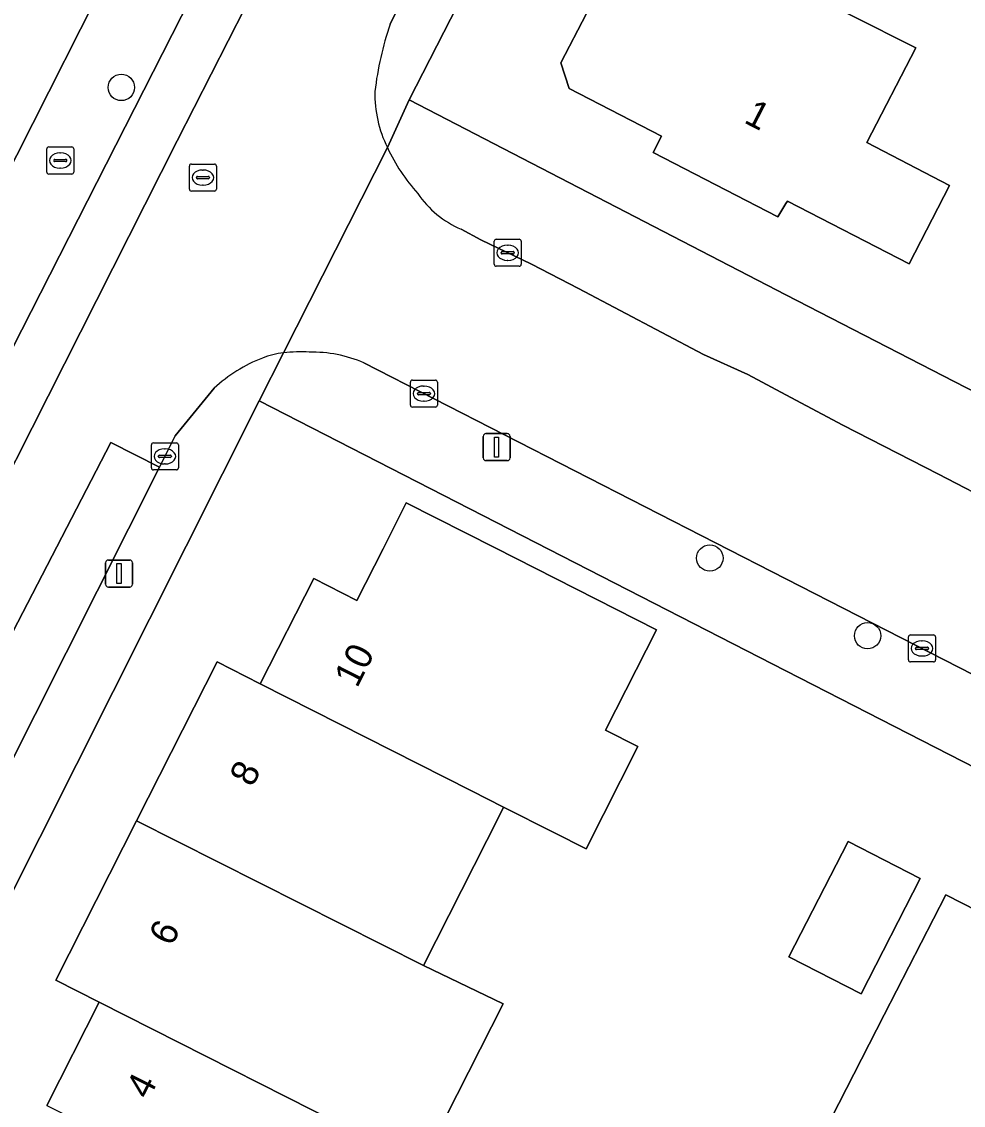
# Model space of a CAD drawing. Extents: x 160349 to 161355, y 381727 to 382854.
# Drawn here: x 160971.7 to 161006.57, y 382454.27 to 382494.4 of the extents above; entities that cross this region are included whole.
import ezdxf

# ---------------------------------------------------------------- set-up
doc = ezdxf.new("R2010")
doc.units = 0
for name, color, linetype in [('IMGEO_Boom', 7, 'Continuous'), ('IMGEO_Brandkraan', 7, 'Continuous'), ('IMGEO_Erf', 7, 'Continuous'), ('IMGEO_Kolk', 7, 'Continuous'), ('IMGEO_Lichtmast', 7, 'Continuous'), ('IMGEO_Pand', 7, 'Continuous'), ('IMGEO_Pand_nummerreeks', 7, 'Continuous'), ('IMGEO_Parkeervlak_open', 7, 'Continuous'), ('IMGEO_Rijbaan_lokaal_open', 7, 'Continuous'), ('IMGEO_Rioolput', 7, 'Continuous'), ('IMGEO_Voetpad_open', 7, 'Continuous')]:
    doc.layers.add(name, color=color, linetype=linetype)

msp = doc.modelspace()

# ---------------------------------------------------------------- linework, layer by layer
at = {"layer": 'IMGEO_Boom'}
for centre in [(160975.389, 382491.966), (160997.181, 382474.537), (161003.025, 382471.661)]:
    msp.add_circle(centre, 0.489, dxfattribs=at)
at = {"layer": 'IMGEO_Brandkraan'}
for p, q in [((160972.702, 382489.759), (160973.554, 382489.759)), ((160972.627, 382488.833), (160972.627, 382489.685)), ((160973.115, 382489.539), (160973.14, 382489.539)), ((160973.628, 382489.685), (160973.628, 382488.833)), ((160972.886, 382489.253), (160972.886, 382489.265)), ((160973.324, 382489.216), (160972.926, 382489.216)), ((160972.929, 382489.302), (160973.327, 382489.302)), ((160973.138, 382488.979), (160973.113, 382488.979)), ((160973.37, 382489.265), (160973.37, 382489.253)), ((160973.554, 382488.759), (160972.702, 382488.759))]:
    msp.add_line(p, q, dxfattribs=at)
for points in [[(160972.702, 382489.759), (160973.554, 382489.759)], [(160972.627, 382488.833), (160972.627, 382489.685)], [(160973.628, 382489.685), (160973.628, 382488.833)], [(160973.554, 382488.759), (160972.702, 382488.759)]]:
    msp.add_lwpolyline(points, dxfattribs=at)
for centre, radius, start, end in [((160972.704, 382489.683), 0.0765, 91.552, 178.448), ((160972.704, 382489.683), 0.0765, 91.552, 178.448), ((160973.552, 382489.683), 0.0765, 1.552, 88.448), ((160973.552, 382489.683), 0.0765, 1.552, 88.448), ((160972.926, 382489.262), 0.0403, 85.8775, 175.7526), ((160972.923, 382489.252), 0.0366, 178.938, 274.7102), ((160973.327, 382489.259), 0.043, 264.8664, 352.4533), ((160973.331, 382489.264), 0.0386, 1.7309, 96.639), ((160972.704, 382488.835), 0.0765, 181.552, 268.448), ((160972.704, 382488.835), 0.0765, 181.552, 268.448), ((160973.552, 382488.835), 0.0765, 271.552, 358.448), ((160973.552, 382488.835), 0.0765, 271.552, 358.448)]:
    msp.add_arc(centre, radius, start, end, dxfattribs=at)
for centre, major_axis, ratio, start_param, end_param in [((160973.114, 382489.259), (-0.387, 0.002), 0.722429, 4.712389, 7.853982), ((160973.139, 382489.259), (-0.39, 0.002), 0.717154, 1.570796, 4.712389)]:
    msp.add_ellipse(centre, major_axis=major_axis, ratio=ratio, start_param=start_param, end_param=end_param, dxfattribs=at)
at = {"layer": 'IMGEO_Erf'}
for points in [[(161176.806, 382450.653), (161181.334, 382458.271), (161172.317, 382462.918), (161108.683, 382495.516), (161099.929, 382500), (161012.985, 382544.253), (161000, 382518.799), (160994.735, 382508.495), (160993.429, 382505.939), (160990.394, 382500), (160986.05, 382491.5), (161000, 382484.289), (161067.487, 382449.539)], [(160969.726, 382485.938), (160976.841, 382500), (160997.605, 382541.038)], [(161084.671, 382426.984), (161000, 382470.359), (160980.496, 382480.356), (160966.95, 382453.421)], [(160972.63, 382454.264), (160974.568, 382458.089), (160972.961, 382458.903), (160975.948, 382464.799), (160978.934, 382470.691), (160980.536, 382469.879), (160982.513, 382473.78), (160984.114, 382472.968), (160985.083, 382474.88), (160985.942, 382476.576), (160989.227, 382474.912), (160995.206, 382471.883), (160993.321, 382468.161), (160994.52, 382467.554), (160992.599, 382463.762), (160991.401, 382464.37), (160989.547, 382465.31), (160989.392, 382465.004), (160986.577, 382459.448), (160989.535, 382458.031), (160986.547, 382452.134)], [(161000, 382450.498), (161003.641, 382457.617), (161005.919, 382462.067), (161008.893, 382460.545), (161009.825, 382460.846), (161011.285, 382460.098), (161011.324, 382459.323), (161011.901, 382459.027), (161012.482, 382458.73), (161013.354, 382459.011), (161014.725, 382458.309), (161014.763, 382457.554), (161018.018, 382455.887), (161015.739, 382451.437)]]:
    msp.add_lwpolyline(points, dxfattribs=at)
for points in [[(161000, 382495.866), (161004.806, 382493.436), (161002.996, 382489.922), (161006.053, 382488.33), (161004.561, 382485.433), (161000.053, 382487.755), (161000, 382487.669), (160999.701, 382487.178), (160995.085, 382489.558), (160995.395, 382490.16), (160991.969, 382491.927), (160991.667, 382492.871), (160992.614, 382494.706), (160992.176, 382494.932), (160992.594, 382495.742), (160992.275, 382495.906), (160992.631, 382497.305), (160993.465, 382498.296), (160993.833, 382498.107), (160994.191, 382498.801), (160998.654, 382496.546)], [(161000.111, 382459.771), (161002.3, 382464.042), (161004.974, 382462.672), (161002.785, 382458.401)]]:
    msp.add_lwpolyline(points, close=True, dxfattribs=at)
at = {"layer": 'IMGEO_Kolk'}
for p, q in [((160989.196, 382485.415), (160989.196, 382486.267)), ((160989.271, 382486.341), (160990.123, 382486.341)), ((160990.197, 382486.267), (160990.197, 382485.415)), ((160989.455, 382485.835), (160989.455, 382485.847)), ((160989.893, 382485.798), (160989.495, 382485.798)), ((160989.498, 382485.884), (160989.896, 382485.884)), ((160989.684, 382486.121), (160989.709, 382486.121)), ((160989.939, 382485.847), (160989.939, 382485.835)), ((160989.707, 382485.561), (160989.682, 382485.561)), ((160990.123, 382485.341), (160989.271, 382485.341)), ((160986.092, 382480.2), (160986.092, 382481.052)), ((160986.167, 382481.126), (160987.019, 382481.126)), ((160987.093, 382481.052), (160987.093, 382480.2)), ((160986.351, 382480.62), (160986.351, 382480.632)), ((160986.789, 382480.583), (160986.391, 382480.583)), ((160986.394, 382480.669), (160986.792, 382480.669)), ((160986.58, 382480.906), (160986.605, 382480.906)), ((160986.835, 382480.632), (160986.835, 382480.62)), ((160987.019, 382480.126), (160986.167, 382480.126)), ((160986.603, 382480.346), (160986.578, 382480.346)), ((160976.5, 382477.875), (160976.5, 382478.727)), ((160976.575, 382478.801), (160977.427, 382478.801)), ((160976.988, 382478.581), (160977.013, 382478.581)), ((160977.501, 382478.727), (160977.501, 382477.875)), ((160976.759, 382478.295), (160976.759, 382478.307)), ((160977.197, 382478.258), (160976.799, 382478.258)), ((160976.802, 382478.344), (160977.2, 382478.344)), ((160977.243, 382478.307), (160977.243, 382478.295)), ((160977.427, 382477.801), (160976.575, 382477.801)), ((160977.011, 382478.021), (160976.986, 382478.021)), ((161004.538, 382470.763), (161004.538, 382471.615)), ((161004.613, 382471.689), (161005.465, 382471.689)), ((161005.026, 382471.469), (161005.051, 382471.469)), ((161005.539, 382471.615), (161005.539, 382470.763)), ((161004.797, 382471.183), (161004.797, 382471.195)), ((161005.235, 382471.146), (161004.837, 382471.146)), ((161004.84, 382471.232), (161005.238, 382471.232)), ((161005.049, 382470.909), (161005.024, 382470.909)), ((161005.281, 382471.195), (161005.281, 382471.183)), ((161005.465, 382470.689), (161004.613, 382470.689))]:
    msp.add_line(p, q, dxfattribs=at)
for points in [[(160989.196, 382485.415), (160989.196, 382486.267)], [(160989.271, 382486.341), (160990.123, 382486.341)], [(160990.197, 382486.267), (160990.197, 382485.415)], [(160990.123, 382485.341), (160989.271, 382485.341)], [(160986.092, 382480.2), (160986.092, 382481.052)], [(160986.167, 382481.126), (160987.019, 382481.126)], [(160987.093, 382481.052), (160987.093, 382480.2)], [(160987.019, 382480.126), (160986.167, 382480.126)], [(160976.5, 382477.875), (160976.5, 382478.727)], [(160976.575, 382478.801), (160977.427, 382478.801)], [(160977.501, 382478.727), (160977.501, 382477.875)], [(160977.427, 382477.801), (160976.575, 382477.801)], [(161004.538, 382470.763), (161004.538, 382471.615)], [(161004.613, 382471.689), (161005.465, 382471.689)], [(161005.539, 382471.615), (161005.539, 382470.763)], [(161005.465, 382470.689), (161004.613, 382470.689)]]:
    msp.add_lwpolyline(points, dxfattribs=at)
for centre, radius, start, end in [((160989.273, 382486.265), 0.0765, 91.552, 178.448), ((160989.273, 382486.265), 0.0765, 91.552, 178.448), ((160990.121, 382486.265), 0.0765, 1.552, 88.448), ((160990.121, 382486.265), 0.0765, 1.552, 88.448), ((160989.495, 382485.844), 0.0403, 85.8775, 175.7526), ((160989.492, 382485.834), 0.0366, 178.938, 274.7102), ((160989.896, 382485.841), 0.043, 264.8664, 352.4533), ((160989.9, 382485.846), 0.0386, 1.7309, 96.639), ((160989.273, 382485.417), 0.0765, 181.552, 268.448), ((160989.273, 382485.417), 0.0765, 181.552, 268.448), ((160990.121, 382485.417), 0.0765, 271.552, 358.448), ((160990.121, 382485.417), 0.0765, 271.552, 358.448), ((160986.169, 382481.05), 0.0765, 91.552, 178.448), ((160986.169, 382481.05), 0.0765, 91.552, 178.448), ((160987.017, 382481.05), 0.0765, 1.552, 88.448), ((160987.017, 382481.05), 0.0765, 1.552, 88.448), ((160986.391, 382480.629), 0.0403, 85.8775, 175.7526), ((160986.388, 382480.619), 0.0366, 178.938, 274.7102), ((160986.792, 382480.626), 0.043, 264.8664, 352.4533), ((160986.796, 382480.631), 0.0386, 1.7309, 96.639), ((160986.169, 382480.202), 0.0765, 181.552, 268.448), ((160986.169, 382480.202), 0.0765, 181.552, 268.448), ((160987.017, 382480.202), 0.0765, 271.552, 358.448), ((160987.017, 382480.202), 0.0765, 271.552, 358.448), ((160976.577, 382478.725), 0.0765, 91.552, 178.448), ((160976.577, 382478.725), 0.0765, 91.552, 178.448), ((160977.425, 382478.725), 0.0765, 1.552, 88.448), ((160977.425, 382478.725), 0.0765, 1.552, 88.448), ((160976.799, 382478.304), 0.0403, 85.8775, 175.7526), ((160976.796, 382478.294), 0.0366, 178.938, 274.7102), ((160977.2, 382478.301), 0.043, 264.8664, 352.4533), ((160977.204, 382478.306), 0.0386, 1.7309, 96.639), ((160976.577, 382477.877), 0.0765, 181.552, 268.448), ((160976.577, 382477.877), 0.0765, 181.552, 268.448), ((160977.425, 382477.877), 0.0765, 271.552, 358.448), ((160977.425, 382477.877), 0.0765, 271.552, 358.448), ((161004.615, 382471.613), 0.0765, 91.552, 178.448), ((161004.615, 382471.613), 0.0765, 91.552, 178.448), ((161005.463, 382471.613), 0.0765, 1.552, 88.448), ((161005.463, 382471.613), 0.0765, 1.552, 88.448), ((161004.837, 382471.192), 0.0403, 85.8775, 175.7526), ((161004.834, 382471.182), 0.0366, 178.938, 274.7102), ((161005.238, 382471.189), 0.043, 264.8664, 352.4533), ((161005.242, 382471.194), 0.0386, 1.7309, 96.639), ((161004.615, 382470.765), 0.0765, 181.552, 268.448), ((161004.615, 382470.765), 0.0765, 181.552, 268.448), ((161005.463, 382470.765), 0.0765, 271.552, 358.448), ((161005.463, 382470.765), 0.0765, 271.552, 358.448)]:
    msp.add_arc(centre, radius, start, end, dxfattribs=at)
for centre, major_axis, ratio, start_param, end_param in [((160989.683, 382485.841), (-0.387, 0.002), 0.722429, 4.712389, 7.853982), ((160989.708, 382485.841), (-0.39, 0.002), 0.717154, 1.570796, 4.712389), ((160986.579, 382480.626), (-0.387, 0.002), 0.722429, 4.712389, 7.853982), ((160986.604, 382480.626), (-0.39, 0.002), 0.717154, 1.570796, 4.712389), ((160976.987, 382478.301), (-0.387, 0.002), 0.722429, 4.712389, 7.853982), ((160977.012, 382478.301), (-0.39, 0.002), 0.717154, 1.570796, 4.712389), ((161005.025, 382471.189), (-0.387, 0.002), 0.722429, 4.712389, 7.853982), ((161005.05, 382471.189), (-0.39, 0.002), 0.717154, 1.570796, 4.712389)]:
    msp.add_ellipse(centre, major_axis=major_axis, ratio=ratio, start_param=start_param, end_param=end_param, dxfattribs=at)
at = {"layer": 'IMGEO_Lichtmast'}
for p, q in [((160988.792, 382478.243), (160988.792, 382479.043)), ((160988.792, 382479.043), (160988.792, 382478.243)), ((160988.892, 382479.143), (160989.682, 382479.143)), ((160989.682, 382479.143), (160988.892, 382479.143)), ((160989.782, 382479.043), (160989.782, 382478.243)), ((160989.782, 382478.243), (160989.782, 382479.043)), ((160989.682, 382478.143), (160988.892, 382478.143)), ((160988.892, 382478.143), (160989.682, 382478.143)), ((160974.808, 382473.564), (160974.808, 382474.364)), ((160974.808, 382474.364), (160974.808, 382473.564)), ((160974.908, 382474.464), (160975.698, 382474.464)), ((160975.698, 382474.464), (160974.908, 382474.464)), ((160975.798, 382474.364), (160975.798, 382473.564)), ((160975.798, 382473.564), (160975.798, 382474.364)), ((160975.698, 382473.464), (160974.908, 382473.464)), ((160974.908, 382473.464), (160975.698, 382473.464))]:
    msp.add_line(p, q, dxfattribs=at)
for points in [[(160989.212, 382479.018), (160989.362, 382479.018), (160989.362, 382478.268), (160989.212, 382478.268), (160989.212, 382479.018)], [(160975.228, 382474.339), (160975.378, 382474.339), (160975.378, 382473.589), (160975.228, 382473.589), (160975.228, 382474.339)]]:
    msp.add_lwpolyline(points, dxfattribs=at)
for centre, start, end in [((160988.892, 382479.043), 90, 180), ((160988.892, 382479.043), 90, 180), ((160989.682, 382479.043), 0, 90), ((160989.682, 382479.043), 360, 90), ((160988.892, 382478.243), 180, 270), ((160988.892, 382478.243), 180, 270), ((160989.682, 382478.243), 270, 0), ((160989.682, 382478.243), 270, 0), ((160974.908, 382474.364), 90, 180), ((160974.908, 382474.364), 90, 180), ((160975.698, 382474.364), 0, 90), ((160975.698, 382474.364), 360, 90), ((160974.908, 382473.564), 180, 270), ((160974.908, 382473.564), 180, 270), ((160975.698, 382473.564), 270, 0), ((160975.698, 382473.564), 270, 0)]:
    msp.add_arc(centre, 0.1, start, end, dxfattribs=at)
at = {"layer": 'IMGEO_Pand'}
for points in [[(160998.654, 382496.546), (160994.191, 382498.801), (160993.833, 382498.107), (160993.465, 382498.296), (160992.631, 382497.305), (160992.275, 382495.906), (160992.594, 382495.742), (160992.176, 382494.932), (160992.614, 382494.706), (160991.667, 382492.871), (160991.969, 382491.927), (160995.395, 382490.16), (160995.085, 382489.558), (160999.701, 382487.178), (161000, 382487.669), (161000.053, 382487.755), (161004.561, 382485.433), (161006.053, 382488.33), (161002.996, 382489.922), (161004.806, 382493.436), (161000, 382495.866)], [(160985.083, 382474.88), (160984.114, 382472.968), (160982.513, 382473.78), (160980.536, 382469.879), (160988.361, 382465.911), (160989.547, 382465.31), (160991.401, 382464.37), (160992.599, 382463.762), (160994.52, 382467.554), (160993.321, 382468.161), (160995.206, 382471.883), (160989.227, 382474.912), (160985.942, 382476.576)], [(160980.536, 382469.879), (160978.934, 382470.691), (160975.948, 382464.799), (160986.577, 382459.448), (160989.392, 382465.004), (160989.547, 382465.31), (160988.361, 382465.911)], [(160986.577, 382459.448), (160975.948, 382464.799), (160972.961, 382458.903), (160974.568, 382458.089), (160985.441, 382452.578), (160985.488, 382452.671), (160986.547, 382452.134), (160989.535, 382458.031)], [(161002.785, 382458.401), (161004.974, 382462.672), (161002.3, 382464.042), (161000.111, 382459.771)], [(161011.901, 382459.027), (161011.324, 382459.323), (161011.285, 382460.098), (161009.825, 382460.846), (161008.893, 382460.545), (161005.919, 382462.067), (161003.641, 382457.617), (161000, 382450.498), (160999.557, 382449.631), (161000.002, 382449.409), (161002.344, 382448.21), (161002.981, 382449.453), (161006.176, 382447.816), (161007.048, 382449.524), (161007.358, 382450.131), (161007.881, 382451.155)], [(160974.568, 382458.089), (160972.63, 382454.264), (160974.171, 382453.483), (160973.167, 382451.501), (160977.628, 382449.241), (160983.075, 382446.481), (160984.583, 382449.458), (160984.008, 382449.75), (160985.441, 382452.578)]]:
    msp.add_lwpolyline(points, close=True, dxfattribs=at)
at = {"layer": 'IMGEO_Parkeervlak_open'}
for points in [[(160982.603, 382504.477), (160980.338, 382500), (160977.96, 382495.301), (160963.696, 382467.268), (160965.508, 382466.355), (160977.455, 382489.986), (160984.378, 382503.579)], [(160976.802, 382477.907), (160974.998, 382478.816), (160967.911, 382465.145), (160969.873, 382464.156)]]:
    msp.add_lwpolyline(points, close=True, dxfattribs=at)
at = {"layer": 'IMGEO_Rijbaan_lokaal_open'}
for points in [[(160985.344, 382494.308), (160986.146, 382495.932), (160984.169, 382496.909), (160987.065, 382502.755), (160989.052, 382501.77), (160991.622, 382506.851), (160991.935, 382507.47), (160987.484, 382509.721), (160986.313, 382507.405), (160984.539, 382508.302), (160982.713, 382504.694), (160982.603, 382504.477), (160984.378, 382503.579), (160977.455, 382489.986), (160965.508, 382466.355), (160967.911, 382465.145), (160974.998, 382478.816), (160976.802, 382477.907), (160977.383, 382479.061), (160978.825, 382480.826)], [(160981.396, 382482.139), (160985.241, 382489.738)], [(160985.241, 382489.738), (160981.396, 382482.139)], [(161049.272, 382455.276), (161045.659, 382457.126), (161010.954, 382474.899), (161009.153, 382475.821), (161007.93, 382476.457), (161005.646, 382477.645), (161002.109, 382479.457), (161000, 382480.58), (160998.591, 382481.33), (160996.944, 382482.073), (160992.321, 382484.514), (160990.583, 382485.415), (160988.704, 382486.316), (160987.97, 382486.718)], [(160984.373, 382481.763), (161000, 382473.769), (161051.221, 382447.565), (161055.178, 382445.54), (161123.037, 382410.642), (161128.429, 382407.875), (161148.914, 382397.364), (161149.186, 382397.232)]]:
    msp.add_lwpolyline(points, dxfattribs=at)
for centre, radius, start, end in [((160996.629, 382490.446), 11.928, 161.1068, 173.4177), ((160989.199, 382491.706), 4.42, 178.6135, 206.4383), ((160991.454, 382492.639), 6.857, 205.0273, 222.1189), ((160989.41, 382490.095), 3.672, 214.0394, 246.9005), ((160981.782, 382478.915), 3.247, 96.8212, 111.1137), ((160982.003, 382476.5), 5.672, 86.5018, 96.1431), ((160982.452, 382477.34), 4.822, 66.524, 91.2265), ((160982.779, 382476.493), 5.866, 111.6814, 132.3812)]:
    msp.add_arc(centre, radius, start, end, dxfattribs=at)
at = {"layer": 'IMGEO_Rioolput'}
for p, q in [((160977.908, 382488.201), (160977.908, 382489.053)), ((160977.983, 382489.127), (160978.835, 382489.127)), ((160978.909, 382489.053), (160978.909, 382488.201)), ((160978.167, 382488.621), (160978.167, 382488.633)), ((160978.605, 382488.584), (160978.207, 382488.584)), ((160978.21, 382488.67), (160978.608, 382488.67)), ((160978.396, 382488.907), (160978.421, 382488.907)), ((160978.651, 382488.633), (160978.651, 382488.621)), ((160978.419, 382488.347), (160978.394, 382488.347)), ((160978.835, 382488.127), (160977.983, 382488.127))]:
    msp.add_line(p, q, dxfattribs=at)
for points in [[(160977.908, 382488.201), (160977.908, 382489.053)], [(160977.983, 382489.127), (160978.835, 382489.127)], [(160978.909, 382489.053), (160978.909, 382488.201)], [(160978.835, 382488.127), (160977.983, 382488.127)]]:
    msp.add_lwpolyline(points, dxfattribs=at)
for centre, radius, start, end in [((160977.985, 382489.051), 0.0765, 91.552, 178.448), ((160977.985, 382489.051), 0.0765, 91.552, 178.448), ((160978.833, 382489.051), 0.0765, 1.552, 88.448), ((160978.833, 382489.051), 0.0765, 1.552, 88.448), ((160978.207, 382488.63), 0.0403, 85.8775, 175.7526), ((160978.204, 382488.62), 0.0366, 178.938, 274.7102), ((160978.608, 382488.627), 0.043, 264.8664, 352.4533), ((160978.612, 382488.632), 0.0386, 1.7309, 96.639), ((160977.985, 382488.203), 0.0765, 181.552, 268.448), ((160977.985, 382488.203), 0.0765, 181.552, 268.448), ((160978.833, 382488.203), 0.0765, 271.552, 358.448), ((160978.833, 382488.203), 0.0765, 271.552, 358.448)]:
    msp.add_arc(centre, radius, start, end, dxfattribs=at)
for centre, major_axis, ratio, start_param, end_param in [((160978.395, 382488.627), (-0.387, 0.002), 0.722429, 4.712389, 7.853982), ((160978.42, 382488.627), (-0.39, 0.002), 0.717154, 1.570796, 4.712389)]:
    msp.add_ellipse(centre, major_axis=major_axis, ratio=ratio, start_param=start_param, end_param=end_param, dxfattribs=at)
at = {"layer": 'IMGEO_Voetpad_open'}
for points in [[(161002.835, 382546.797), (161001.046, 382547.459), (160998.63, 382542.762), (160997.605, 382541.038), (160976.841, 382500), (160969.726, 382485.938), (160968.834, 382484.174), (160942.737, 382432.597), (160945.04, 382431.451)], [(160946.453, 382433.379), (160962.422, 382464.763), (160963.696, 382467.268), (160977.96, 382495.301), (160980.338, 382500), (160982.603, 382504.477), (160982.713, 382504.694), (160982.266, 382504.916), (160984.441, 382509.213), (160984.888, 382508.991), (160985.711, 382510.618), (160986.939, 382513.045), (161000, 382538.855), (161000.837, 382540.464), (161001.385, 382541.516), (161002.177, 382543.084)], [(160990.394, 382500), (160993.429, 382505.939), (160991.622, 382506.851), (160989.052, 382501.77), (160988.157, 382500), (160986.146, 382495.932), (160985.344, 382494.308)], [(160985.241, 382489.738), (160986.05, 382491.5), (160990.394, 382500)], [(161067.487, 382449.539), (161000, 382484.289), (160986.05, 382491.5), (160985.241, 382489.738)], [(160987.97, 382486.718), (160988.704, 382486.316), (160990.583, 382485.415), (160992.321, 382484.514), (160996.944, 382482.073), (160998.591, 382481.33), (161000, 382480.58), (161002.109, 382479.457), (161005.646, 382477.645), (161007.93, 382476.457), (161008.161, 382476.9), (161011.185, 382475.342), (161010.954, 382474.899), (161045.659, 382457.126), (161045.888, 382457.57), (161049.501, 382455.72), (161049.272, 382455.276), (161071.856, 382443.711)], [(160980.496, 382480.356), (160981.396, 382482.139)], [(160981.396, 382482.139), (160980.496, 382480.356), (161000, 382470.359), (161084.671, 382426.984), (161085.12, 382426.754), (161086.277, 382426.161), (161121.067, 382408.339), (161126.774, 382405.417), (161134.344, 382401.541), (161143.581, 382396.8), (161148.024, 382394.51), (161149.186, 382397.232), (161148.914, 382397.364), (161128.429, 382407.875), (161128.201, 382407.431), (161122.809, 382410.198), (161123.037, 382410.642), (161055.178, 382445.54)], [(161055.178, 382445.54), (161054.948, 382445.097), (161050.991, 382447.122), (161051.221, 382447.565), (161000, 382473.769), (160984.373, 382481.763)], [(160978.825, 382480.826), (160977.383, 382479.061), (160976.802, 382477.907), (160969.873, 382464.156), (160968.608, 382461.646), (160964.318, 382453.132), (160964.762, 382452.904), (160963.159, 382449.723), (160962.715, 382449.951), (160952.869, 382430.41), (160952.123, 382428.93), (160953.449, 382426.834), (160965.948, 382451.868), (160966.221, 382452.268), (160966.784, 382453.09), (160966.95, 382453.421), (160980.496, 382480.356)]]:
    msp.add_lwpolyline(points, dxfattribs=at)
for centre, radius, start, end in [((160996.629, 382490.446), 11.928, 161.1068, 173.4177), ((160989.199, 382491.706), 4.42, 178.6135, 206.4383), ((160991.454, 382492.639), 6.857, 205.0273, 222.1189), ((160989.41, 382490.095), 3.672, 214.0394, 246.9005), ((160981.782, 382478.915), 3.247, 96.8212, 111.1137), ((160982.003, 382476.5), 5.672, 86.5018, 96.1431), ((160982.452, 382477.34), 4.822, 66.524, 91.2265), ((160982.779, 382476.493), 5.866, 111.6814, 132.3812)]:
    msp.add_arc(centre, radius, start, end, dxfattribs=at)

# ---------------------------------------------------------------- texts
at = {"layer": 'IMGEO_Pand_nummerreeks'}
for s, rotation, p in [('1', 332.7245, (160998.404, 382490.682)), ('10', 63.1228, (160984.118, 382469.694)), ('8', 63.1285, (160980.244, 382466.02)), ('6', 63.1286, (160977.256, 382460.122)), ('4', 63.1302, (160976.401, 382454.449))]:
    msp.add_text(s, height=1, rotation=rotation, dxfattribs=at).set_placement(p)

doc.saveas('drawing.dxf')
